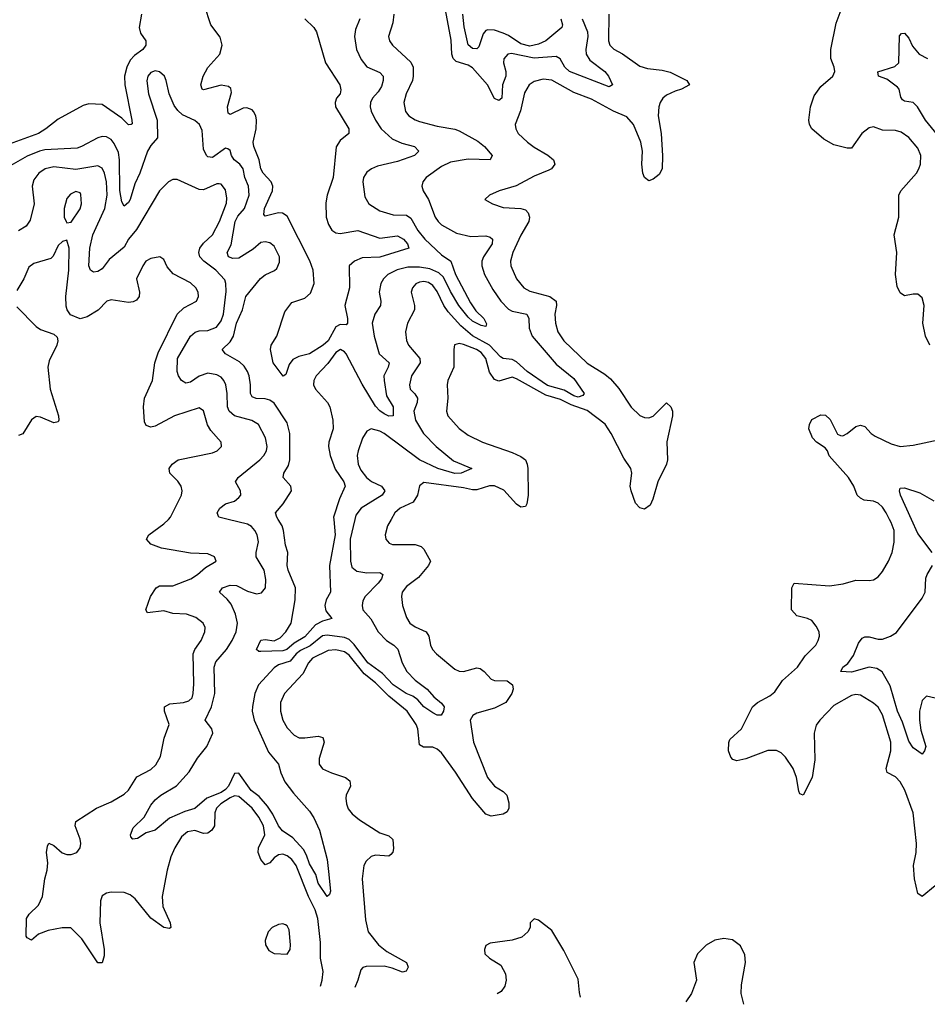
# Model space of a CAD drawing. Header units: inches. Extents: x 1843162 to 1959474, y 907081 to 1016326.
# Tile 282 of 656: x 1920416 to 1924534, y 907801 to 912266. Entities that reach past the tile are written whole.
import ezdxf

# ---------------------------------------------------------------- set-up
doc = ezdxf.new("R2010")
doc.units = ezdxf.units.IN
doc.header["$MEASUREMENT"] = 0
doc.layers.add('B9920', color=7, linetype='Continuous')
doc.layers.add('B9921', color=7, linetype='Continuous')

msp = doc.modelspace()

# ---------------------------------------------------------------- linework, layer by layer
at = {"layer": 'B9920', "color": 5}
for points, elevation in [([(1921779.9, 907883.7), (1921788.3, 907910), (1921791.9, 907950), (1921781.2, 908010), (1921781.2, 908081.2), (1921769, 908190), (1921756.5, 908230), (1921725.8, 908290), (1921670, 908429.9), (1921650, 908458.2), (1921630, 908474.1), (1921610, 908481.3), (1921590, 908478.9), (1921570, 908465), (1921550, 908442.6), (1921530, 908433.5), (1921510, 908457.8), (1921498.4, 908490), (1921499.5, 908510), (1921527.5, 908570), (1921522.1, 908610), (1921500.9, 908650), (1921470.7, 908690), (1921410, 908743.7), (1921390, 908746.2), (1921370, 908737.3), (1921328, 908710), (1921308.6, 908690), (1921300.9, 908670), (1921299.8, 908610), (1921287.8, 908590), (1921270, 908577.7), (1921250, 908575.9), (1921210, 908588.7), (1921177.2, 908582.8), (1921150, 908559.8), (1921119.6, 908510), (1921102.1, 908470), (1921084.3, 908410), (1921061.4, 908290), (1921065, 908245), (1921099.1, 908170), (1921101.6, 908150), (1921095.5, 908144.5), (1921070, 908149.1), (1921010, 908191.1), (1920939.2, 908279.2), (1920917.4, 908297.4), (1920890, 908307.5), (1920830.1, 908309.9), (1920810, 908305.6), (1920790, 908292.2), (1920783.1, 908270), (1920779.4, 908170), (1920799.3, 908050), (1920798.6, 908021.4), (1920790, 907989.3), (1920770, 907989.6), (1920697.9, 908097.9), (1920647.4, 908147.4), (1920608.3, 908148.3), (1920544.6, 908135.4), (1920501, 908119), (1920470, 908091.3), (1920450, 908102.4), (1920445.3, 908110), (1920447.1, 908190), (1920458.8, 908210), (1920500.6, 908250), (1920519.5, 908290), (1920529.9, 908370), (1920541, 908410), (1920542.7, 908442.7), (1920537.2, 908490), (1920541.5, 908518.5), (1920548.2, 908531.8), (1920570, 908521.3), (1920608.4, 908488.4), (1920630, 908479.6), (1920650, 908479.6), (1920675.1, 908490), (1920689.7, 908510), (1920692.7, 908530), (1920689.8, 908550), (1920667.9, 908610), (1920671.1, 908630), (1920764.5, 908690), (1920830, 908719.3), (1920890, 908754.2), (1920910, 908771.7), (1920947.8, 908832.2), (1921010, 908865.8), (1921033.7, 908886.3), (1921054.7, 908925.3), (1921071.8, 909008.2), (1921094.2, 909070), (1921072.9, 909130), (1921073.1, 909150), (1921096.2, 909163.8), (1921159.3, 909170), (1921183.1, 909176.9), (1921197.5, 909190), (1921203.2, 909210), (1921206.2, 909253.8), (1921202.5, 909390), (1921210.4, 909409.6), (1921238.8, 909450), (1921256.1, 909490), (1921257.3, 909510), (1921248.8, 909528.8), (1921215.3, 909555.3), (1921173.2, 909570), (1921110, 909572.9), (1921070, 909585.9), (1920995.5, 909575.5), (1920988.4, 909590), (1921009.9, 909650), (1921034.5, 909690), (1921050, 909698.5), (1921110, 909698.9), (1921192.6, 909730), (1921222.7, 909750), (1921258, 909782), (1921306.6, 909810), (1921299.3, 909830), (1921270, 909843.6), (1921190, 909846.2), (1921059.3, 909870), (1921010, 909888), (1920991.2, 909910), (1921002, 909930), (1921070, 909979.8), (1921090.2, 910000)], 680), ([(1921936, 910000), (1921915.8, 909910), (1921916.8, 909810), (1921923.3, 909783.3), (1921945.1, 909765.1), (1921990, 909756.8), (1922050, 909759.6), (1922062.6, 909750), (1922057.1, 909730), (1922041.8, 909710), (1921983.8, 909650), (1921973.2, 909630), (1921969.3, 909610), (1921973, 909590), (1922008.2, 909548.2), (1922041.4, 909490), (1922079.8, 909450), (1922113, 909430), (1922132, 909412), (1922151.1, 909350), (1922172.1, 909310), (1922210, 909270.9), (1922264.1, 909230), (1922294.6, 909194.6), (1922330, 909167), (1922342, 909150), (1922339.2, 909130), (1922327.6, 909112.4), (1922310, 909111.9), (1922290, 909122), (1922250, 909149.9), (1922221.8, 909181.8), (1922198.7, 909198.7), (1922169.2, 909210), (1922110, 909249.9), (1922061.3, 909301.3), (1921995.2, 909350), (1921932.8, 909432.8), (1921910, 909454.5), (1921890, 909463.7), (1921810, 909475.6), (1921790, 909472.3), (1921733.2, 909426.8), (1921690, 909405.7), (1921670.1, 909390), (1921642.8, 909357.2), (1921590, 909339.7), (1921570, 909327.1), (1921499.4, 909250), (1921482.7, 909210), (1921471.7, 909151.7), (1921471, 909130), (1921480.1, 909090), (1921544.8, 908944.8), (1921590.2, 908890), (1921599.8, 908850), (1921618.5, 908810), (1921657.8, 908757.8), (1921730, 908677.4), (1921750, 908647), (1921776.6, 908590), (1921810, 908458), (1921816.9, 908403.1), (1921825.2, 908314.8), (1921820.7, 908299.3), (1921811.3, 908290), (1921770, 908349.6), (1921759.8, 908390), (1921730, 908438), (1921717.5, 908477.5), (1921703.6, 908503.6), (1921655.7, 908555.7), (1921608.2, 908588.2), (1921590, 908610.7), (1921563.7, 908663.8), (1921539.4, 908699.4), (1921502.6, 908742.6), (1921466.3, 908770), (1921410, 908848.7), (1921390, 908847.6), (1921363.6, 908790), (1921350, 908774.5), (1921330, 908761.6), (1921264.7, 908735.3), (1921210.4, 908689.6), (1921164.7, 908675.3), (1921094.8, 908645.2), (1921030, 908591.2), (1920990, 908578.5), (1920950, 908552.8), (1920929.7, 908549.6), (1920920.5, 908560.5), (1920918.6, 908570), (1920930, 908600.8), (1920981.1, 908650), (1921010, 908704.7), (1921030, 908728.5), (1921055.9, 908750), (1921127.9, 908792.1), (1921184.7, 908855.3), (1921222.7, 908917.3), (1921265.2, 908970), (1921291.7, 909030), (1921288.2, 909050), (1921257.2, 909090), (1921285.4, 909150), (1921301.3, 909210), (1921297.9, 909330), (1921305.8, 909354.2), (1921354, 909410), (1921379.4, 909450), (1921397.3, 909490), (1921403.4, 909530), (1921394.9, 909570), (1921375, 909615), (1921357.7, 909637.7), (1921322.6, 909670), (1921336, 909690), (1921370, 909701.6), (1921399.5, 909699.5), (1921450, 909674.8), (1921490, 909662.8), (1921513.2, 909666.8), (1921530.7, 909689.3), (1921533.2, 909726.8), (1921524.9, 909770), (1921488.5, 909830), (1921488.2, 909850), (1921498.6, 909898.6), (1921492.8, 909930), (1921483, 909950), (1921468.2, 909968.2), (1921450, 909978.6), (1921361.1, 910000)], 660), ([(1921840.5, 910000), (1921846.5, 909930), (1921821.3, 909790), (1921825.9, 909670), (1921805.5, 909634.5), (1921799.9, 909610), (1921805, 909585), (1921832, 909550), (1921790, 909538.6), (1921758.5, 909521.5), (1921710, 909467), (1921661.6, 909438.4), (1921627.7, 909410), (1921610, 909404.3), (1921510, 909400.4), (1921501, 909401), (1921489.7, 909409.7), (1921510, 909452.6), (1921530, 909455), (1921570.8, 909449.2), (1921597.7, 909462.3), (1921623.5, 909490), (1921646.9, 909530), (1921665.6, 909634.4), (1921666.6, 909690), (1921633.8, 909770), (1921629.9, 909790.1), (1921632.3, 909850), (1921622.3, 909882.3), (1921612, 909950), (1921606.4, 909970), (1921587.9, 910000)], 640), ([(1922101.7, 910000), (1922085.1, 909970), (1922073.4, 909930), (1922076.9, 909910), (1922092.7, 909892.7), (1922106.5, 909886.5), (1922210, 909885.4), (1922236.7, 909876.7), (1922250, 909864.9), (1922279, 909810), (1922270.3, 909790), (1922224.4, 909735.6), (1922170, 909696.1), (1922151.3, 909670), (1922147.3, 909650), (1922152.7, 909610), (1922170, 909554.4), (1922186.5, 909530), (1922210, 909512.8), (1922260.3, 909490), (1922272, 909470), (1922279.1, 909430), (1922289, 909410), (1922306.5, 909390), (1922390, 909320.2), (1922410, 909311.3), (1922430, 909310.2), (1922490, 909327.4), (1922504.2, 909324.2), (1922523.7, 909310), (1922554.6, 909274.6), (1922570, 909269.4), (1922627.5, 909267.5), (1922651.6, 909250), (1922654.4, 909230), (1922649.2, 909210), (1922621, 909170), (1922570, 909143.8), (1922490, 909120.6), (1922471.5, 909110), (1922459.7, 909090), (1922474.6, 908990), (1922538.9, 908830), (1922569.7, 908789.7), (1922610, 908765.4), (1922625.4, 908750), (1922634.9, 908714.9), (1922635.1, 908690), (1922626.7, 908673.3), (1922610, 908662.8), (1922554.2, 908654.2), (1922530, 908663.5), (1922470, 908733.6), (1922393.5, 908853.5), (1922330, 908940.9), (1922310, 908958), (1922290, 908966.6), (1922247.2, 908967.2), (1922230, 908978), (1922222.1, 909050), (1922215.3, 909070), (1922174.3, 909130), (1922090, 909198), (1922030, 909258.3), (1921979.1, 909299.1), (1921910, 909384.2), (1921890, 909398.9), (1921850, 909408.7), (1921814.8, 909405.2), (1921744.7, 909370), (1921726.3, 909350), (1921700.4, 909299.6), (1921616.9, 909210), (1921599.7, 909170), (1921598.5, 909130), (1921610.1, 909090.1), (1921630, 909054.9), (1921661.7, 909021.7), (1921684, 909010), (1921708.7, 909008.7), (1921770, 909016.6), (1921790.8, 909010.8), (1921796.8, 908990), (1921775.1, 908915.1), (1921775.2, 908890), (1921790, 908869.1), (1921830.5, 908850), (1921893.4, 908830), (1921914, 908814), (1921916.1, 908790), (1921896.3, 908750), (1921895.4, 908735.4), (1921897.8, 908710), (1921906.7, 908686.7), (1921924.3, 908664.3), (1921957.1, 908637.1), (1922050, 908578.6), (1922090, 908565), (1922108.5, 908548.5), (1922112, 908508), (1922109.2, 908490.8), (1922100.2, 908479.8), (1922090, 908472.6), (1922030, 908478), (1922010, 908470.6), (1921987.3, 908450), (1921976.5, 908430), (1921969.4, 908370.6), (1921984, 908184), (1921996.8, 908130), (1922043.7, 908070), (1922081.1, 908041.1), (1922170.3, 907990), (1922178.9, 907970), (1922168.9, 907951.1), (1922152.6, 907947.4), (1922105.6, 907965.6), (1922070, 907973.7), (1921988, 907972), (1921972.7, 907967.3), (1921963.3, 907956.7), (1921950.1, 907909.9), (1921936.7, 907876.9)], 680), ([(1924570, 908338.2), (1924510, 908289.4), (1924490, 908304), (1924475, 908370), (1924470.7, 908430), (1924483, 908490), (1924485, 908530), (1924469.4, 908670), (1924431.8, 908771.8), (1924411.2, 908810), (1924390, 908832.2), (1924352, 908852), (1924347.5, 908870), (1924367.4, 908950), (1924368, 908990), (1924330, 909114), (1924310, 909148.9), (1924290, 909166.5), (1924230, 909202.8), (1924210, 909205.3), (1924190, 909201.1), (1924110, 909155.3), (1924046, 909090), (1924030, 909066.6), (1924019.6, 909030), (1924022.7, 908910), (1924011.6, 908830), (1923970, 908749.3), (1923956, 908756), (1923950, 908768), (1923940.4, 908830), (1923925.4, 908870), (1923890, 908922.4), (1923870, 908941.1), (1923850, 908951.8), (1923810, 908952.3), (1923710, 908914), (1923670, 908904.9), (1923651.7, 908911.7), (1923641.8, 908921.8), (1923631.7, 908950), (1923632.4, 908987.6), (1923637.9, 909002.1), (1923689.9, 909050.1), (1923739.8, 909150), (1923762.6, 909170), (1923819.8, 909200.2), (1923841.9, 909218.1), (1923877.1, 909270), (1923944, 909330), (1923979.4, 909380.6), (1924027.3, 909430), (1924037.7, 909450), (1924044, 909470), (1924042.6, 909490), (1924030, 909515.6), (1924010, 909541.3), (1923990, 909551.1), (1923942.4, 909562.4), (1923917.6, 909590), (1923918.7, 909690), (1923929.2, 909710), (1924090, 909698), (1924151.8, 909708.2), (1924210, 909724.2), (1924270, 909722.4), (1924290, 909726), (1924310, 909739.1), (1924330, 909764), (1924357.4, 909810), (1924374, 909850), (1924383.3, 909896.7), (1924382.5, 909950), (1924370, 909986), (1924362.7, 910000)], 680), ([(1924555.3, 909850), (1924490, 909935.9), (1924461.3, 910000)], 660), ([(1924570, 909189.6), (1924530, 909198.7), (1924510, 909178), (1924498.5, 909130), (1924497.6, 909090), (1924504.3, 909044.3), (1924526.7, 908970), (1924520.5, 908950), (1924510, 908936), (1924470, 908964.2), (1924450, 908994), (1924420.9, 909080.9), (1924397.8, 909130), (1924365, 909245), (1924328.8, 909308.8), (1924304.3, 909324.3), (1924270, 909329.9), (1924190, 909307.3), (1924140.9, 909310), (1924149.8, 909330), (1924172.9, 909347.1), (1924198.1, 909381.9), (1924221.2, 909438.8), (1924238.5, 909461.5), (1924250, 909467.2), (1924270, 909467.9), (1924310, 909457.3), (1924330, 909457.2), (1924366.9, 909470), (1924393.4, 909486.6), (1924510, 909643.2), (1924523.2, 909670), (1924527.3, 909732.7), (1924532.9, 909750), (1924557.3, 909790)], 660), ([(1922959.9, 907832.9), (1922954.9, 907854.9), (1922950, 907915.3), (1922884.4, 908044.4), (1922830, 908135.3), (1922770, 908182), (1922750, 908188), (1922732, 908170), (1922731.3, 908150), (1922721, 908130), (1922694.2, 908105.8), (1922650, 908091.6), (1922550, 908078), (1922530, 908068), (1922524.9, 908050), (1922526, 908030), (1922547.3, 908010), (1922598.2, 907978.2), (1922619.7, 907939.7), (1922622.8, 907910), (1922616.6, 907883.4), (1922600.3, 907859.7), (1922582.7, 907849.1)], 720), ([(1923700.5, 907801.1), (1923689.8, 907850.2), (1923690.9, 907890), (1923708, 907990), (1923706, 908026), (1923685.6, 908065.6), (1923650, 908093.2), (1923610, 908099.5), (1923570, 908091.8), (1923530, 908069.5), (1923490.3, 908029.7), (1923474.4, 907990), (1923486.4, 907910), (1923463.8, 907850), (1923437.5, 907812.4)], 720)]:
    msp.add_lwpolyline(points, dxfattribs=dict(at, elevation=elevation))
at = {"layer": 'B9920', "color": 5, "elevation": 720}
msp.add_lwpolyline([(1921610, 908165.4), (1921590, 908163.1), (1921561.6, 908150), (1921543.7, 908130), (1921529, 908091), (1921530.3, 908070), (1921545.6, 908045.6), (1921570, 908032), (1921630, 908029), (1921642.3, 908050), (1921644.5, 908070), (1921638.7, 908138.7), (1921630, 908156.9), (1921621.3, 908161.3)], close=True, dxfattribs=at)
at = {"layer": 'B9921', "color": 5}
for points, elevation in [([(1921710.1, 912270.1), (1921750.7, 912230.7), (1921762.9, 912210), (1921802.9, 912070), (1921867.8, 911970), (1921872.8, 911947.2), (1921869.2, 911930), (1921853.4, 911910), (1921846.4, 911890), (1921849.3, 911870), (1921909.4, 911770), (1921909.1, 911750), (1921870, 911717.1), (1921851.5, 911688.5), (1921838.5, 911550), (1921810.1, 911469.9), (1921804.6, 911435.4), (1921805.8, 911370), (1921817.2, 911337.2), (1921831.5, 911311.5), (1921850, 911298.5), (1921870, 911296.3), (1921950, 911309.1), (1922050, 911275.2), (1922130, 911285.3), (1922157.7, 911270), (1922174.6, 911250), (1922180.9, 911230), (1922050, 911188.1), (1921970, 911185.6), (1921934.3, 911170), (1921910.2, 911150), (1921911.8, 911050), (1921891, 910970), (1921903.2, 910910), (1921903.1, 910890), (1921897.7, 910882.3), (1921870, 910882.9), (1921850, 910873.6), (1921815.2, 910810), (1921792.9, 910790), (1921730, 910750.4), (1921681.9, 910738.1), (1921654.9, 910725.1), (1921637.8, 910702.2), (1921623.4, 910656.6), (1921610.5, 910649.5), (1921566.2, 910710), (1921554.2, 910770), (1921556.8, 910790), (1921582.3, 910830), (1921619.3, 910940.7), (1921650, 910982.6), (1921710, 911002.8), (1921734.7, 911025.3), (1921752.1, 911070), (1921747, 911130), (1921731.6, 911171.6), (1921630, 911375), (1921608.2, 911388.2), (1921590, 911389.3), (1921530, 911375.1), (1921522.9, 911382.9), (1921526.7, 911410), (1921562.5, 911490), (1921564.6, 911510), (1921556.7, 911530), (1921520.8, 911570), (1921510.4, 911590), (1921501.8, 911630), (1921478.6, 911690), (1921475.6, 911710), (1921487.9, 911770), (1921490.3, 911810), (1921487, 911830), (1921476.9, 911850), (1921470, 911857.3), (1921446.6, 911866.6), (1921430, 911865.1), (1921370, 911835.8), (1921361.9, 911841.9), (1921358, 911870), (1921376, 911936), (1921373.6, 911953.6), (1921363.3, 911963.3), (1921330, 911969.2), (1921250, 911947.4), (1921244.2, 911950), (1921237.3, 911970), (1921248.2, 912010), (1921270, 912048.2), (1921324, 912110), (1921334.4, 912150), (1921325.9, 912185.9), (1921282.6, 912242.6), (1921253.6, 912330)], 620), ([(1920968.2, 912290), (1920958.5, 912230), (1920964.3, 912204.3), (1920987.4, 912170), (1920988.6, 912150), (1920974, 912130), (1920936.9, 912103.1), (1920917.6, 912082.4), (1920901.5, 912050), (1920891.6, 912010), (1920892.1, 911970), (1920924.2, 911810), (1920926.4, 911793.6), (1920922, 911790), (1920910, 911788.3), (1920878.6, 911818.6), (1920790, 911881.4), (1920730, 911884.4), (1920704, 911876), (1920590, 911813.8), (1920534.6, 911770), (1920500.9, 911750), (1920250, 911658.4)], 620), ([(1922113.6, 912290), (1922108.1, 912252), (1922089.3, 912190), (1922094, 912170), (1922106.5, 912150), (1922190, 912072.9), (1922200.2, 912050), (1922201.6, 912010), (1922197.2, 911990), (1922168.7, 911930), (1922159, 911890), (1922165.5, 911850), (1922180.7, 911830), (1922210, 911811), (1922230, 911804.2), (1922310, 911782.5), (1922390, 911769.5), (1922410, 911761.1), (1922494.9, 911714.9), (1922524.2, 911690), (1922559.6, 911650), (1922550.1, 911629.9), (1922450, 911633.7), (1922370, 911620.2), (1922330, 911600.3), (1922259.6, 911550), (1922245.5, 911530), (1922240.8, 911510), (1922246.9, 911490), (1922270, 911450.3), (1922301.5, 911370), (1922313.8, 911350), (1922330, 911335.2), (1922397.8, 911297.8), (1922462.6, 911282.6), (1922530, 911285.1), (1922550, 911279.8), (1922560.6, 911270), (1922558.9, 911250), (1922520.4, 911190), (1922512.8, 911170), (1922512.3, 911150), (1922524, 911110), (1922562.4, 911042.4), (1922599, 910990), (1922633.5, 910953.5), (1922650, 910943.9), (1922716.2, 910930), (1922726, 910910), (1922727.5, 910867.5), (1922740.5, 910830), (1922850, 910704.1), (1922930, 910638.3), (1922977.1, 910570), (1922970, 910561.2), (1922950, 910554.7), (1922930, 910560.1), (1922886.1, 910586.1), (1922810, 910607.3), (1922718.2, 910670), (1922670, 910714.4), (1922650, 910724.1), (1922610, 910729), (1922597.2, 910737.2), (1922547.1, 910790), (1922470, 910831.4), (1922417.4, 910877.4), (1922360.4, 910940.4), (1922340.6, 910970), (1922310, 911033.6), (1922290, 911059.6), (1922270, 911074.1), (1922250, 911078.7), (1922230, 911076.2), (1922212.6, 911067.4), (1922197.4, 911050), (1922192.3, 911030), (1922207.4, 910970), (1922207.2, 910950), (1922175, 910890), (1922165.8, 910850), (1922171.2, 910811.2), (1922180.5, 910790), (1922231.5, 910730), (1922232.9, 910710), (1922192.9, 910650), (1922184.1, 910610), (1922187.9, 910590), (1922209.2, 910569.2), (1922220.8, 910550), (1922218.7, 910530), (1922204.2, 910490), (1922211.9, 910450), (1922247.1, 910390), (1922304.6, 910330), (1922384.6, 910264.6), (1922466.7, 910230), (1922418, 910210), (1922390, 910207.9), (1922313.2, 910230), (1922229.2, 910269.2), (1922070, 910389.9), (1922050, 910400.4), (1922010.2, 910409.8), (1921990, 910399.2), (1921971.6, 910368.4), (1921950.8, 910310), (1921947.2, 910290), (1921950.7, 910250), (1921963, 910223), (1921989.1, 910189.1), (1922011.5, 910171.5), (1922056.9, 910150), (1922072.8, 910130), (1922059.8, 910110), (1921965.2, 910050), (1921940.4, 910019.6), (1921936, 910000)], 660), ([(1923088.2, 912290), (1923086.6, 912170), (1923093.4, 912150), (1923111.4, 912131.4), (1923151.2, 912111.2), (1923230, 912055.6), (1923264, 912044), (1923330, 912037.3), (1923367.1, 912027.1), (1923442, 911990), (1923454.8, 911970), (1923418.8, 911950), (1923390, 911942), (1923350, 911922.8), (1923334, 911910), (1923321.8, 911890), (1923315.5, 911870), (1923313, 911830), (1923325.8, 911750), (1923331.9, 911648.1), (1923330.2, 911589.8), (1923316.7, 911563.3), (1923290, 911542.9), (1923270, 911534.5), (1923250, 911549.4), (1923243.1, 911570), (1923239, 911610), (1923241.5, 911670), (1923234.1, 911710), (1923200.5, 911790), (1923170, 911824.7), (1923110, 911851.5), (1923010, 911905.6), (1922930, 911935.9), (1922830, 911991.6), (1922790, 911996.5), (1922750, 911985.7), (1922727.3, 911970), (1922705.4, 911934.6), (1922687.7, 911852.3), (1922663.2, 911790), (1922666, 911770), (1922677.7, 911750), (1922719.6, 911710), (1922750, 911687.1), (1922811.7, 911651.7), (1922837.3, 911630), (1922844, 911610), (1922828.8, 911590), (1922816.7, 911583.3), (1922750, 911556.8), (1922667.9, 911512.1), (1922590.6, 911490), (1922547.3, 911470), (1922526, 911450), (1922561, 911430), (1922610, 911414.7), (1922690, 911410.2), (1922710, 911403.2), (1922722.4, 911390), (1922729.3, 911370), (1922725.2, 911350), (1922688.7, 911288.7), (1922652.4, 911210), (1922642.3, 911170), (1922644.6, 911150), (1922670, 911090.3), (1922703.2, 911050), (1922730, 911034.8), (1922820.4, 911010), (1922850.2, 910990), (1922851.1, 910970), (1922843, 910930), (1922846.7, 910890), (1922858, 910850), (1922883.8, 910810), (1922990, 910708.5), (1923070, 910658.9), (1923096.4, 910636.4), (1923133.5, 910593.5), (1923190, 910508.9), (1923230, 910470.3), (1923250, 910461.3), (1923270, 910460.8), (1923290, 910467.9), (1923350, 910527.7), (1923370, 910510.6), (1923377.4, 910490), (1923377.7, 910470), (1923351.9, 910351.9), (1923354.9, 910270), (1923350.3, 910250), (1923310.3, 910170), (1923288.8, 910091.2), (1923275.8, 910064.2), (1923250, 910046.6), (1923230, 910052.3), (1923210, 910072.7), (1923189.7, 910130), (1923185.7, 910150), (1923192.6, 910210), (1923188.2, 910230), (1923157.3, 910277.3), (1923099.1, 910390), (1923071.7, 910431.7), (1922990, 910493.6), (1922918.5, 910518.5), (1922870, 910542.7), (1922802.8, 910562.8), (1922670, 910637.5), (1922650, 910644), (1922590, 910627), (1922570, 910634.2), (1922547.4, 910667.4), (1922530.7, 910730), (1922510, 910755.9), (1922488.7, 910770), (1922430, 910792.7), (1922410, 910797.1), (1922389.2, 910790.8), (1922384.9, 910770), (1922384.7, 910690), (1922358.6, 910630), (1922355.5, 910610), (1922357.5, 910550), (1922352.3, 910490), (1922358, 910470), (1922410, 910411.5), (1922450, 910381.3), (1922515.5, 910350), (1922650, 910303.8), (1922690, 910285.5), (1922710, 910270.2), (1922718.5, 910250), (1922720.8, 910230), (1922722.2, 910110), (1922717.4, 910070), (1922710, 910057.7), (1922690, 910054.6), (1922670, 910068.4), (1922612.9, 910132.9), (1922570, 910151.7), (1922547.7, 910152.3), (1922490, 910133.2), (1922470, 910133.5), (1922430, 910143.1), (1922250, 910166.9), (1922230, 910152.3), (1922221.3, 910110), (1922201.4, 910078.6), (1922142, 910050), (1922118.2, 910030), (1922101.7, 910000)], 680), ([(1922968.3, 912270), (1922992.1, 912210), (1922993.1, 912190), (1922983.9, 912130), (1922986.6, 912110), (1923002.8, 912082.8), (1923071, 912030), (1923087.1, 912010), (1923105.5, 911970), (1923090, 911961.7), (1922910.8, 912030), (1922888.3, 912050), (1922867.5, 912087.5), (1922850, 912098.8), (1922749.3, 912090.7), (1922647.6, 912112.4), (1922630, 912109.8), (1922612.4, 912087.6), (1922610.1, 912070), (1922621.5, 912030), (1922620.9, 912010), (1922605.5, 911970), (1922603.5, 911910), (1922590, 911898.6), (1922570, 911908.1), (1922538.1, 911970), (1922470, 912046.7), (1922450, 912059.7), (1922395.8, 912075.8), (1922381.8, 912090), (1922376.5, 912110), (1922373.2, 912173.2), (1922347.9, 912310)], 660), ([(1922871.4, 912270), (1922878.2, 912241.8), (1922875.4, 912230), (1922802.9, 912170), (1922770, 912154.1), (1922730, 912145.7), (1922690, 912156.8), (1922633.8, 912193.8), (1922610, 912204), (1922570, 912218.2), (1922540.3, 912219.7), (1922530, 912216.1), (1922518.8, 912201.2), (1922498.2, 912141.8), (1922490, 912132.9), (1922470, 912135.6), (1922450, 912151.3), (1922432.6, 912232.6), (1922425.6, 912290)], 640), ([(1924545.4, 910790), (1924525.4, 910830), (1924512.6, 910890), (1924518.7, 910970), (1924510, 911004), (1924490, 911020.9), (1924470, 911021.6), (1924430, 911013.6), (1924410, 911026.6), (1924396.3, 911056.3), (1924388.7, 911110), (1924395.3, 911210), (1924383.7, 911290), (1924405, 911370), (1924404.3, 911470), (1924413.5, 911490), (1924484.5, 911570), (1924495.9, 911590), (1924502.5, 911610), (1924504.4, 911650), (1924490, 911682.6), (1924450, 911730.8), (1924415.4, 911755.4), (1924390, 911762.9), (1924330, 911764), (1924290, 911779.7), (1924270, 911775.1), (1924236.5, 911750), (1924190, 911683), (1924170, 911682.7), (1924110, 911698.9), (1924064.5, 911724.5), (1924009.6, 911770), (1923998.9, 911790), (1923996.8, 911810), (1924003.8, 911870), (1924020.2, 911919.8), (1924050, 911963.1), (1924104.5, 912010), (1924113.6, 912030), (1924111.6, 912050), (1924095.6, 912090), (1924095.4, 912130), (1924119.8, 912250), (1924143.5, 912310)], 680), ([(1921959.2, 912270), (1921939, 912221), (1921934.4, 912190), (1921943.9, 912130), (1921964.7, 912084.7), (1921991.2, 912051.2), (1922050, 912025.4), (1922064.2, 912010), (1922065.4, 911990), (1922056.7, 911963.3), (1922041.8, 911938.2), (1922016.9, 911910), (1922007.6, 911890), (1922005.4, 911870), (1922010.1, 911850.1), (1922029.3, 911810), (1922055.9, 911770), (1922105.6, 911725.6), (1922150, 911706), (1922207.3, 911690), (1922227, 911670), (1922207.2, 911650), (1922130, 911622.5), (1922038.9, 911601.1), (1922012.2, 911590), (1921990, 911574.5), (1921975.5, 911550), (1921972.3, 911530), (1921982.4, 911462.4), (1921999.5, 911430), (1922050, 911398.8), (1922110, 911380.9), (1922170, 911378.5), (1922190, 911365.6), (1922221.4, 911310), (1922254, 911270), (1922330, 911199.2), (1922372.2, 911170), (1922393.4, 911110), (1922461, 910981), (1922485.5, 910945.5), (1922520.9, 910910), (1922532.9, 910887.1), (1922530, 910874), (1922510, 910878.3), (1922470, 910898.6), (1922450, 910917.3), (1922407.6, 910970), (1922370, 911032.9), (1922338.1, 911098.1), (1922317.7, 911117.7), (1922276.4, 911136.4), (1922230, 911143.4), (1922176.5, 911143.5), (1922127.9, 911132.1), (1922085.8, 911110), (1922066.2, 911090), (1922054.4, 911070), (1922046.6, 911030), (1922054.3, 910990), (1922053, 910970), (1922027.1, 910930), (1922015, 910890), (1922023.6, 910830), (1922047.3, 910750), (1922091.9, 910710), (1922088.1, 910690), (1922068.6, 910650), (1922068.7, 910630), (1922079.6, 910559.6), (1922110.1, 910510), (1922110, 910469.7), (1922090, 910468), (1922070, 910478.9), (1922050, 910491.3), (1922030, 910513.9), (1921970, 910613.5), (1921896.7, 910750), (1921890, 910760.2), (1921871.2, 910770), (1921850, 910755.9), (1921813.6, 910706.4), (1921760.6, 910650), (1921751, 910630), (1921749.4, 910610), (1921757.8, 910590), (1921812.5, 910530), (1921822.1, 910510), (1921836.4, 910450), (1921837.3, 910410), (1921817.9, 910350), (1921817, 910330), (1921824.8, 910290), (1921847.4, 910227.4), (1921886.7, 910170), (1921893, 910150), (1921867.4, 910092.6), (1921839.6, 910010), (1921840.5, 910000)], 640), ([(1924607, 911710), (1924525.3, 911810), (1924489, 911870), (1924469.4, 911889.4), (1924430, 911895.8), (1924421.5, 911901.5), (1924414.2, 911914.2), (1924406, 911950), (1924398.9, 911958.9), (1924350, 911995.7), (1924312, 912010), (1924309.6, 912029.6), (1924386.8, 912053.2), (1924405.1, 912070), (1924407.8, 912192.2), (1924416.5, 912203.5), (1924430, 912204.4), (1924450, 912182), (1924465.8, 912145.8), (1924497.3, 912110), (1924534.4, 912090)], 660), ([(1921587.9, 910000), (1921581.7, 910010), (1921575.8, 910030), (1921610.4, 910069.6), (1921649, 910130), (1921645.5, 910150), (1921610.8, 910190), (1921613.8, 910210), (1921635.4, 910244.6), (1921641.5, 910270), (1921641.5, 910390), (1921630, 910437.6), (1921570, 910526.9), (1921550, 910540.7), (1921530, 910547.2), (1921488.5, 910548.5), (1921470, 910555.1), (1921462.8, 910570), (1921463.6, 910610), (1921456.9, 910650), (1921450, 910670.9), (1921434.8, 910694.8), (1921413.5, 910713.5), (1921349.7, 910750), (1921334.8, 910770), (1921370, 910805.6), (1921386.2, 910830), (1921399.7, 910890), (1921425.9, 910950), (1921441.8, 911010), (1921507.7, 911092.3), (1921530, 911108.1), (1921572.2, 911127.8), (1921582, 911138), (1921594.4, 911165.6), (1921594.1, 911190), (1921570, 911238), (1921550, 911253.3), (1921530, 911258), (1921510, 911254.7), (1921475.1, 911224.9), (1921410, 911185), (1921383.3, 911183.3), (1921362.4, 911190), (1921356.5, 911210), (1921375, 911245), (1921393.8, 911350), (1921405.1, 911374.9), (1921436, 911410), (1921457.3, 911470), (1921454, 911510), (1921437.1, 911550), (1921430.3, 911590), (1921415.2, 911610), (1921388.6, 911630), (1921376.4, 911650), (1921370, 911672.3), (1921360.1, 911680.1), (1921350, 911682.8), (1921290, 911640.2), (1921270, 911644.1), (1921263.5, 911650), (1921250, 911678), (1921243.7, 911763.7), (1921231.8, 911790), (1921210, 911808), (1921154.3, 911834.3), (1921133.1, 911853.1), (1921116.7, 911876.7), (1921094.1, 911930), (1921080.7, 911990), (1921072, 912010), (1921050, 912029.7), (1921030, 912034.4), (1921010, 912026), (1920997.8, 912010), (1920991.9, 911988.1), (1921000.1, 911930), (1921040.1, 911810), (1921041, 911730), (1921010, 911695), (1920996.2, 911670), (1920961.2, 911570), (1920938.7, 911521.3), (1920917, 911450), (1920910, 911436), (1920890, 911419.6), (1920879.6, 911439.6), (1920870.4, 911490.4), (1920868.6, 911630), (1920863.7, 911663.7), (1920844.8, 911704.8), (1920830, 911722.4), (1920810, 911733.9), (1920790, 911735.5), (1920770, 911730.5), (1920696.5, 911690), (1920676.4, 911683.6), (1920530, 911675.6), (1920505.8, 911670), (1920450, 911646.2), (1920375, 911605)], 640), ([(1921361.1, 910000), (1921319.6, 910010), (1921312.4, 910030), (1921324.2, 910050), (1921349.7, 910070), (1921390, 910082.9), (1921410, 910098.4), (1921418.3, 910110), (1921417.6, 910130), (1921394.7, 910170), (1921407.3, 910190), (1921505.3, 910270), (1921523.7, 910290), (1921535.4, 910310), (1921539.1, 910330), (1921531.3, 910370), (1921499.3, 910430), (1921468.4, 910448.4), (1921390, 910469.9), (1921366.6, 910490), (1921359.1, 910510), (1921357.3, 910570), (1921351, 910610), (1921342.5, 910630), (1921330, 910645), (1921310, 910655.7), (1921270, 910662.8), (1921230, 910649), (1921190, 910621.3), (1921170, 910618.1), (1921149.5, 910629.5), (1921136.4, 910650), (1921130.8, 910670), (1921131.6, 910730), (1921190, 910830.2), (1921211.3, 910848.7), (1921230, 910854.6), (1921270, 910856.9), (1921308.1, 910871.9), (1921330, 910900.6), (1921340.3, 910930), (1921352.9, 911032.9), (1921351.2, 911070), (1921345.8, 911085.8), (1921304.9, 911130), (1921250.7, 911170.7), (1921233.4, 911190), (1921228.1, 911210), (1921233.5, 911230), (1921250, 911252.2), (1921290, 911290.2), (1921322.7, 911350), (1921353.4, 911433.4), (1921356.2, 911456.2), (1921350, 911494), (1921330, 911519.6), (1921321, 911521), (1921310, 911522), (1921250, 911494), (1921230, 911495), (1921130, 911541.7), (1921110, 911541), (1921090.4, 911530), (1921050, 911489.6), (1920945.6, 911314.4), (1920910, 911270.9), (1920890, 911233.8), (1920822.4, 911177.6), (1920790, 911136.4), (1920770, 911123.8), (1920750, 911120.9), (1920737.4, 911130), (1920729, 911149), (1920733.7, 911230), (1920747.1, 911290), (1920801.5, 911410), (1920813.2, 911470), (1920810.3, 911530.3), (1920801.1, 911570), (1920790, 911592.5), (1920770, 911603), (1920670, 911586.9), (1920570, 911598.5), (1920531.2, 911588.8), (1920502.5, 911570), (1920480.2, 911539.8), (1920471.6, 911510), (1920481.6, 911430), (1920463.9, 911356.1), (1920445.8, 911330), (1920410, 911307.8)], 660), ([(1921090.2, 910000), (1921100.2, 910010), (1921149.8, 910110), (1921153.6, 910130), (1921147.6, 910150), (1921132.7, 910172.7), (1921097, 910210), (1921094.5, 910230), (1921107, 910250), (1921135.3, 910270), (1921290, 910301.7), (1921312.3, 910310), (1921331.5, 910330), (1921329.6, 910350), (1921283.4, 910403.4), (1921267.9, 910427.9), (1921250, 910491.6), (1921230, 910505.7), (1921118.7, 910470), (1921030, 910421.9), (1921010, 910418.7), (1920990, 910425.8), (1920982.3, 910442.3), (1920977.6, 910510), (1920981.3, 910550), (1921019, 910630), (1921028.4, 910710), (1921044.5, 910755.5), (1921129.9, 910930.1), (1921160.8, 910959.2), (1921218, 910990), (1921227.1, 911010), (1921226, 911030), (1921214.8, 911050), (1921190, 911072.4), (1921112.6, 911112.6), (1921085.2, 911145.2), (1921070, 911177.6), (1921050.8, 911190.8), (1921010, 911182.3), (1920988.2, 911170), (1920974.2, 911150), (1920945.2, 911090), (1920959.1, 911030), (1920957.3, 911010), (1920945.6, 910994.4), (1920930, 910985.8), (1920910, 910983.7), (1920830, 910995), (1920810.7, 910990), (1920771.5, 910948.5), (1920721.9, 910918.1), (1920690.1, 910909.9), (1920646.8, 910926.8), (1920631.6, 910950), (1920626.9, 910966.9), (1920625.6, 911010), (1920638.5, 911130), (1920639.8, 911230), (1920630, 911266), (1920610, 911260.5), (1920590, 911241.6), (1920567.2, 911192.8), (1920557, 911183), (1920480.4, 911159.6), (1920456.5, 911143.5), (1920433.8, 911090), (1920402.6, 911037.4)], 680), ([(1920403.5, 910963.5), (1920490, 910873.8), (1920510, 910860.7), (1920570, 910839.5), (1920585.7, 910825.7), (1920588.8, 910810), (1920584.2, 910790), (1920550, 910719.5), (1920543, 910690), (1920553.3, 910590), (1920591.5, 910470), (1920594, 910450), (1920590, 910442.4), (1920570, 910438), (1920510, 910463), (1920490, 910466.6), (1920470, 910450.9), (1920430, 910387.2), (1920410, 910380.3)], 680), ([(1924362.7, 910000), (1924347.2, 910030), (1924330, 910054.8), (1924310, 910073.3), (1924290, 910081.8), (1924247.7, 910087.7), (1924230, 910095.6), (1924215.6, 910110), (1924199.8, 910150), (1924176.2, 910190), (1924088.2, 910288.2), (1924080.9, 910310), (1924070, 910324), (1924031, 910350), (1924012.9, 910370), (1923996.4, 910410), (1923998.9, 910430), (1924010, 910452.4), (1924050, 910473.7), (1924071.7, 910471.7), (1924092.6, 910452.6), (1924125.7, 910385.7), (1924139.7, 910379.7), (1924150, 910378.9), (1924170, 910389.5), (1924210, 910421.7), (1924230, 910427.6), (1924250, 910420.3), (1924279, 910390), (1924297.5, 910377.5), (1924370, 910342), (1924410, 910330.2), (1924470, 910336.1), (1924590, 910362)], 680), ([(1924461.3, 910000), (1924412.1, 910110), (1924406.8, 910130), (1924410, 910140.7), (1924430, 910142.3), (1924500, 910120), (1924563.8, 910083.8)], 660)]:
    msp.add_lwpolyline(points, dxfattribs=dict(at, elevation=elevation))
at = {"layer": 'B9921', "color": 5, "elevation": 680}
msp.add_lwpolyline([(1920670, 911487.3), (1920645.7, 911474.3), (1920630, 911455.1), (1920617.7, 911410), (1920617, 911370), (1920626.7, 911350), (1920630, 911344), (1920650, 911347.3), (1920690, 911408), (1920696.1, 911430), (1920693.7, 911473.7), (1920690, 911480.9)], close=True, dxfattribs=at)

doc.saveas('drawing.dxf')
